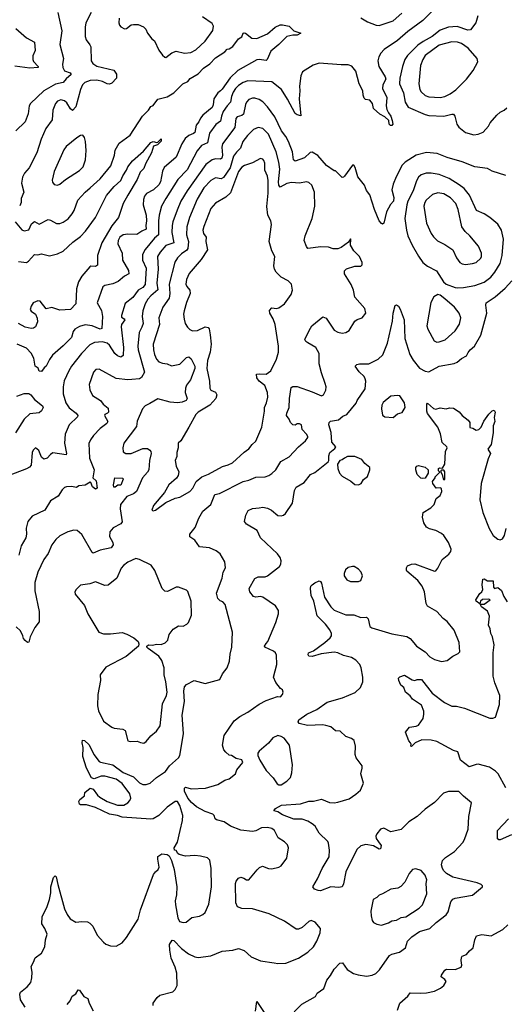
# Model space of a CAD drawing. Extents: x 1468344 to 1613994, y 525695 to 643861.
# Tile 411 of 427: x 1591607 to 1595819, y 624166 to 632711. Entities that reach past the tile are written whole.
import ezdxf

# ---------------------------------------------------------------- set-up
doc = ezdxf.new("R2010")
doc.units = 0

msp = doc.modelspace()

# ---------------------------------------------------------------- linework, layer by layer
at = {"layer": '0CON10XD'}
for points in [[(1595194, 632795), (1595102.5, 632705), (1594972.2, 632607.8), (1594885, 632531.2), (1594768.9, 632451.1), (1594739.7, 632420.3), (1594721.3, 632388.7), (1594714.4, 632355), (1594721.1, 632305), (1594776.2, 632216.2), (1594783.5, 632195), (1594757.9, 632145), (1594753.8, 632115), (1594791.2, 632035), (1594784.3, 631964.3), (1594791.3, 631931.3), (1594806.4, 631903.6), (1594825.4, 631875), (1594838.6, 631835), (1594842, 631805), (1594835.8, 631794.2), (1594822.9, 631792.9), (1594812, 631805), (1594810, 631835), (1594775, 631868.8), (1594731.2, 631891.2), (1594675, 631941.2), (1594666, 631985), (1594645, 632013.3), (1594605, 632020), (1594595, 632030), (1594585.8, 632055), (1594584.3, 632095), (1594551.8, 632155), (1594521.1, 632265), (1594487.4, 632307.4), (1594455, 632318.6), (1594395, 632318.1), (1594205, 632334.4), (1594152.4, 632317.6), (1594061.3, 632258.7), (1594044.4, 632225), (1594033.5, 632135), (1594036.7, 632095), (1594030.5, 632025), (1594045, 631877.5), (1594012.5, 631885), (1593995.9, 631895.9), (1593931.1, 632021.1), (1593876.7, 632105), (1593795, 632173.3), (1593585, 632180.9), (1593545, 632167.3), (1593505, 632139.6), (1593478.7, 632115), (1593458.3, 632081.7), (1593444.1, 632045), (1593435, 631994.3), (1593405, 631962.9), (1593372.9, 631915), (1593356.7, 631875), (1593349.4, 631830.6), (1593309.4, 631800.6), (1593252.3, 631725), (1593236.2, 631643.8), (1593185, 631620), (1593145, 631573.6), (1593060.4, 631409.6), (1592979.1, 631325), (1592875, 631158.5), (1592837.6, 631092.4), (1592815.4, 631015), (1592809.4, 630965), (1592809.6, 630845), (1592775.9, 630814.1), (1592694.1, 630715.9), (1592673, 630673), (1592672.5, 630625), (1592704.1, 630555), (1592696.1, 630413.9), (1592675, 630387.8), (1592635, 630362.7), (1592588.7, 630301.3), (1592522.1, 630247.9), (1592489.2, 630145), (1592490.9, 630130.9), (1592513.8, 630115), (1592518.6, 630105), (1592490.9, 630065), (1592485.9, 630045), (1592507.5, 629865), (1592502.9, 629797.1), (1592485, 629782.2), (1592455, 629793.8), (1592433.3, 629815), (1592385, 629887.5), (1592365, 629903.2), (1592325, 629914.6), (1592255, 629908.5), (1592215, 629890), (1592141.8, 629815), (1592055.9, 629704.1), (1592031.8, 629665), (1591993.8, 629576.2), (1591983.1, 629525), (1591984.4, 629465), (1592005.6, 629385), (1592035, 629341.4), (1592095.8, 629295), (1592110.8, 629275), (1592107.1, 629265), (1592036.7, 629195), (1592001.2, 629115), (1591994, 629036), (1592011.9, 628945), (1592008.8, 628935), (1591895, 628952.1), (1591872.9, 628937.1), (1591845, 628905.8), (1591815, 628895.8), (1591794.6, 628914.6), (1591772.1, 628972.1), (1591745, 628996.2), (1591725, 628976.2), (1591715.5, 628954.5), (1591706.5, 628845), (1591691.9, 628828.1), (1591665, 628813.5), (1591507.2, 628752.8)], [(1591937.1, 632775), (1591973.5, 632615), (1591955.7, 632495), (1591987.8, 632375), (1591979.2, 632325), (1591981.9, 632295), (1591995, 632267.5), (1592045, 632251.4), (1592053.1, 632235), (1592011, 632199), (1591985, 632166.7), (1591918.1, 632151.9), (1591815.3, 632094.7), (1591700, 631985), (1591689.4, 631965), (1591680.5, 631895), (1591655, 631826), (1591573.4, 631746.6)], [(1592228, 632775), (1592181.9, 632685), (1592173.3, 632645), (1592174.3, 632564.3), (1592182, 632535), (1592215, 632493.8), (1592222.9, 632475), (1592225.8, 632355), (1592242.4, 632332.4), (1592275, 632308.5), (1592422.1, 632272.1), (1592447, 632237), (1592445.6, 632205), (1592405, 632160), (1592385, 632151.8), (1592365, 632153.6), (1592325, 632175.4), (1592275, 632187.2), (1592217.3, 632182.7), (1592172.6, 632167.4), (1592153, 632147), (1592134.7, 632105.3), (1592094.3, 631955.7), (1592065, 631922), (1592047.4, 631937.4), (1592015, 631990.6), (1591995, 632007.8), (1591965, 632015.5), (1591934.4, 632005), (1591918.2, 631985), (1591893.5, 631925), (1591887.8, 631842.2), (1591832.7, 631767.3), (1591794.2, 631674.2), (1591754.4, 631555), (1591687.8, 631425), (1591649.4, 631380.6), (1591631.1, 631345), (1591623.2, 631293.2), (1591642.5, 631215), (1591618.3, 631158.3), (1591620, 631125), (1591606.7, 631095)], [(1592470, 632725), (1592466, 632685), (1592471.4, 632665), (1592485, 632648.8), (1592515, 632632), (1592532.5, 632635), (1592574.4, 632665.6), (1592595, 632670), (1592635, 632670), (1592679.8, 632649.8), (1592699.5, 632629.5), (1592716.2, 632595), (1592753.8, 632545), (1592777.3, 632527.3), (1592815, 632446.7), (1592845, 632403.3), (1592865, 632386.7), (1592875, 632383.3), (1592926.8, 632423.2), (1592965, 632437.1), (1593035, 632421.9), (1593092.4, 632427.6), (1593135, 632450), (1593215, 632524.2), (1593282.1, 632617.9), (1593287.1, 632655), (1593277.4, 632677.4), (1593193.3, 632735)], [(1594565, 632727.1), (1594625, 632693.8), (1594697.5, 632665), (1594725, 632660), (1594845, 632702.5), (1594922.4, 632767.6)], [(1595581.9, 632745), (1595564.3, 632685), (1595516.3, 632623.7), (1595495, 632620.5), (1595402, 632652), (1595325, 632647.3), (1595255, 632620.4), (1595185, 632565.4), (1595107, 632523), (1595059.4, 632490.6), (1594970.1, 632399.9), (1594946.9, 632365), (1594926.2, 632305), (1594904.6, 632205), (1594902.3, 632155), (1594936.5, 632075), (1594950.9, 631995), (1594975, 631953.1), (1595125, 631887.8), (1595155, 631880.6), (1595285.6, 631874.4), (1595355, 631892), (1595370, 631890), (1595380, 631875), (1595398, 631805), (1595417.3, 631777.3), (1595475, 631732), (1595545, 631712), (1595582.3, 631717.7), (1595626.7, 631735), (1595674.1, 631785.9), (1595688.8, 631815), (1595745, 631882.5), (1595775, 631910), (1595810, 631925), (1595833, 631947)], [(1591572, 632635), (1591665, 632552.5), (1591736.2, 632515), (1591740.8, 632445), (1591722.1, 632397.9), (1591719.5, 632365), (1591727.2, 632347.2), (1591765.6, 632305), (1591767.5, 632295), (1591695, 632291.2), (1591565, 632306.9)], [(1591567.7, 630957.7), (1591625, 630888.8), (1591645, 630879.2), (1591685, 630886.9), (1591709.4, 630940.6), (1591735, 630960), (1591775, 630936.9), (1591855, 630977.5), (1591875, 630972.5), (1591925, 630941.4), (1591955, 630942.9), (1591985, 630954.2), (1592026.7, 630983.3), (1592061.1, 631025), (1592078.9, 631055), (1592112.5, 631145), (1592175.7, 631215), (1592219.3, 631250.7), (1592305, 631330), (1592396.3, 631443.7), (1592430, 631535), (1592435, 631580), (1592470.7, 631639.3), (1592565, 631708.8), (1592671.2, 631875), (1592725, 631926), (1592743.6, 631956.4), (1592765, 631966.2), (1592805, 632021.4), (1592885, 632042.9), (1592945, 632076.7), (1593021.4, 632155), (1593065.5, 632174.5), (1593085, 632200), (1593155, 632240), (1593200.9, 632289.1), (1593255, 632329.2), (1593305, 632379.7), (1593387.4, 632432.6), (1593405.5, 632454.5), (1593425, 632459.1), (1593455, 632479.4), (1593505, 632544), (1593535, 632563.3), (1593546.4, 632593.6), (1593555, 632597.5), (1593565, 632593.3), (1593621.3, 632551.3), (1593663, 632547), (1593755, 632588.1), (1593823.2, 632646.8), (1593865, 632665.9), (1593885, 632667.3), (1593945, 632654.3), (1593985, 632614), (1594046.7, 632595), (1594015, 632575.7), (1593975, 632575.8), (1593923.9, 632566.1), (1593854, 632495), (1593785, 632438.8), (1593753.8, 632365), (1593745, 632358), (1593685, 632367.1), (1593665, 632363.5), (1593498.9, 632271.1), (1593432.1, 632207.9), (1593362.9, 632107.1), (1593347.3, 632092.7), (1593324.5, 632075.5), (1593291.9, 632025), (1593285, 631972.5), (1593275, 631950), (1593196.7, 631883.2), (1593174.3, 631855.7), (1593161.2, 631825), (1593137.9, 631795), (1593125, 631732.9), (1593115, 631723.1), (1593073, 631707), (1593040.9, 631679.1), (1593014.5, 631635), (1592962.7, 631517.3), (1592861.3, 631428.7), (1592844.7, 631395.3), (1592827.5, 631305), (1592813, 631277), (1592768.6, 631235), (1592707.1, 631202.9), (1592689.4, 631180.6), (1592679.8, 631150.2), (1592678.5, 631105), (1592704.7, 631014.7), (1592707.6, 630965), (1592700, 630925), (1592705, 630894.3), (1592665, 630876.5), (1592623.8, 630846.2), (1592545, 630848.5), (1592505, 630843.5), (1592474.5, 630825), (1592460.8, 630795), (1592457.9, 630765), (1592494.5, 630685), (1592497.8, 630625), (1592550.7, 630535), (1592553.8, 630506.2), (1592515.3, 630484.7), (1592462.1, 630437.9), (1592415, 630419.4), (1592345, 630405.7), (1592328.1, 630391.9), (1592278.8, 630255), (1592316.9, 630186.9), (1592324, 630135), (1592319.2, 630030.9), (1592305, 630026.7), (1592235, 630052.9), (1592175, 630062.9), (1592125, 630049.5), (1592085, 630025.6), (1592070.6, 630005), (1592056.1, 629953.9), (1591985, 629881.4), (1591891.2, 629798.8), (1591865, 629762.5), (1591836.2, 629705), (1591820.4, 629689.6), (1591795, 629657.5), (1591775, 629661.2), (1591765.6, 629685.6), (1591742.2, 629705), (1591728.4, 629775), (1591705, 629817.8), (1591665, 629859.1), (1591585, 629895.4)], [(1595255, 632035.4), (1595295, 632044.7), (1595341.9, 632068.1), (1595388.9, 632101.1), (1595483.8, 632196.2), (1595540.2, 632269.8), (1595580.6, 632345), (1595575.8, 632375), (1595496.9, 632465), (1595438.1, 632505), (1595405, 632516.9), (1595355, 632520), (1595245, 632489.4), (1595125, 632401.8), (1595102.3, 632365), (1595082.5, 632315), (1595067.9, 632155), (1595077.3, 632105), (1595087.8, 632085), (1595124.1, 632054.1), (1595155, 632041.2), (1595255, 632035.4)], [(1595825, 631358.8), (1595705, 631396.7), (1595665, 631420), (1595555, 631433.8), (1595445, 631478.6), (1595315, 631515.6), (1595228.9, 631548.9), (1595135, 631560), (1595045.9, 631534.1), (1594951.4, 631475), (1594925, 631447.5), (1594871.9, 631348.1), (1594845.4, 631284.6), (1594835.6, 631235), (1594850.8, 631169.2), (1594850, 631135), (1594822.9, 631107.1), (1594788.5, 631045), (1594766.2, 630945), (1594755, 630937.5), (1594745, 630943.3), (1594725.8, 630965.8), (1594684.5, 631064.5), (1594645, 631192.5), (1594615, 631227.5), (1594596.7, 631275), (1594538.8, 631348.8), (1594517.3, 631427.3), (1594505, 631450), (1594495, 631447.5), (1594425, 631353.3), (1594415, 631343.3), (1594405, 631342.5), (1594345, 631400), (1594335, 631400), (1594268.8, 631445), (1594192.1, 631532.1), (1594145, 631560.6), (1594125, 631559.2), (1594076.4, 631513.6), (1593995, 631482.9), (1593982.9, 631495), (1593973.8, 631565), (1593938.2, 631655), (1593915, 631698.6), (1593877.9, 631747.9), (1593818.8, 631868.8), (1593756.2, 631956.2), (1593715, 631998.9), (1593685, 632019.1), (1593645, 632030), (1593625, 632030.5), (1593595, 632017.8), (1593575, 631995.7), (1593565.8, 631974.2), (1593547.6, 631892.4), (1593535, 631880.9), (1593493.3, 631866.8), (1593480.9, 631855), (1593471.5, 631775), (1593367.3, 631635), (1593360.3, 631605), (1593366.8, 631535), (1593360.8, 631509.2), (1593348.9, 631501.1), (1593305, 631502.3), (1593275, 631494.6), (1593221.2, 631455), (1593058.4, 631225), (1593004.7, 631135.3), (1592973.1, 631056.9), (1592934.2, 630955.8), (1592928.4, 630925), (1592927.3, 630865), (1592942.9, 630775), (1592875, 630751.8), (1592825.5, 630695), (1592802.8, 630655), (1592807.8, 630545), (1592796.9, 630425), (1592804.1, 630365.9), (1592743.2, 630315), (1592717.6, 630285), (1592695.3, 630245), (1592675.9, 630185), (1592669.7, 630135), (1592676.7, 630075), (1592667.4, 630042.6), (1592642.2, 629995), (1592631.7, 629878.3), (1592635.3, 629845), (1592688.9, 629651.1), (1592663.8, 629606.2), (1592647.1, 629592.9), (1592580.9, 629589.1), (1592545, 629586.5), (1592445, 629596), (1592295, 629676.9), (1592266.7, 629675), (1592246.6, 629653.4), (1592210, 629545), (1592215, 629497.5), (1592238.8, 629448.8), (1592306.8, 629406.8), (1592332, 629375), (1592375, 629340), (1592376, 629305), (1592368.8, 629295), (1592345.8, 629284.2), (1592342.9, 629275), (1592370.5, 629225), (1592362.2, 629207.8), (1592305, 629162), (1592247.2, 629102.8), (1592221.4, 629065), (1592207.9, 629032.1), (1592211.1, 628905), (1592254.1, 628805), (1592241.3, 628735), (1592269.3, 628709.3), (1592280, 628645), (1592265, 628638.1), (1592238.1, 628658.1), (1592225, 628693.8), (1592217.3, 628697.3), (1592175, 628670.9), (1592120, 628665), (1592099.3, 628650.7), (1592055, 628660), (1592011.7, 628658.3), (1591995, 628651.2), (1591975, 628630), (1591941.2, 628575), (1591875, 628535.7), (1591825, 628454.2), (1591715, 628403.8), (1591676, 628355), (1591663.2, 628296.8), (1591666.6, 628246.6), (1591660.5, 628215), (1591620, 628145), (1591600.3, 628065)], [(1594105, 629908), (1594088.8, 629918.8), (1594080, 629935), (1594116.8, 630013.2), (1594142, 630055), (1594235, 630132), (1594265, 630122), (1594335.9, 630015.9), (1594365, 629998.8), (1594405, 629990), (1594434.5, 629995.5), (1594463.8, 630015), (1594515, 630093.8), (1594535, 630110), (1594577.3, 630122.7), (1594610, 630165), (1594601.2, 630205), (1594515, 630303.3), (1594501.9, 630365), (1594483.1, 630413.1), (1594424, 630505), (1594425, 630532.5), (1594441.7, 630548.3), (1594515, 630573.3), (1594567, 630573), (1594577.5, 630585), (1594576.7, 630605), (1594555, 630656.2), (1594505.9, 630705.9), (1594477.5, 630755), (1594480, 630805), (1594475, 630810), (1594459.3, 630780.7), (1594396.4, 630733.6), (1594366.1, 630723.9), (1594326.1, 630723.9), (1594285, 630735.8), (1594218.8, 630738.8), (1594105.9, 630725.9), (1594093.2, 630743.2), (1594074.3, 630794.3), (1594081.9, 630835), (1594143.3, 630986.7), (1594166.6, 631093.4), (1594163.8, 631213.8), (1594140, 631275), (1594115, 631297.5), (1594095, 631302.9), (1594035, 631293.5), (1593965, 631298.7), (1593925, 631290.3), (1593865, 631257.1), (1593855, 631273.8), (1593851.1, 631305), (1593863.3, 631415), (1593855.9, 631475), (1593831.1, 631565), (1593766.3, 631716.3), (1593715, 631765.5), (1593675, 631775.5), (1593635, 631758.9), (1593581.8, 631705), (1593542.7, 631655), (1593523.1, 631595), (1593487.2, 631562.8), (1593461.8, 631528.2), (1593433, 631425), (1593375, 631342.5), (1593355, 631328.8), (1593305, 631337.3), (1593265, 631315.4), (1593205, 631252.2), (1593145, 631152.9), (1593080.7, 630995), (1593057.5, 630912.5), (1593052.5, 630845), (1593070.9, 630785), (1593064.7, 630725), (1593057.8, 630712.2), (1593009.6, 630680.4), (1592974.7, 630645.3), (1592952.2, 630607.8), (1592902.9, 630415), (1592908.7, 630335), (1592903.6, 630295), (1592848.5, 630215), (1592812.7, 630125), (1592818.2, 630065), (1592764.7, 629895), (1592766.3, 629846.3), (1592775.6, 629805), (1592794.3, 629765), (1592815, 629741.4), (1592845, 629729.4), (1592885, 629724.4), (1592925, 629706), (1592995, 629720.6), (1593055, 629780.8), (1593075, 629786), (1593095, 629766.7), (1593124.6, 629705), (1593127.2, 629685), (1593087.1, 629585), (1593055, 629539.2), (1593045, 629513.3), (1593042.7, 629475), (1593060.5, 629425), (1593050.8, 629405), (1593015, 629391.1), (1592975, 629387.3), (1592912.4, 629392.4), (1592805, 629419.4), (1592735, 629380.8), (1592695, 629359.2), (1592672, 629335), (1592625, 629227.5), (1592619.1, 629180.9), (1592510, 629035), (1592500, 628995), (1592505, 628960), (1592527, 628947), (1592575, 628946.7), (1592675, 628990.6), (1592715, 628988.6), (1592735.5, 628975.5), (1592744.4, 628964.4), (1592746.7, 628946.7), (1592733.5, 628886.5), (1592727.5, 628805), (1592716.7, 628783.3), (1592672.3, 628735), (1592619.6, 628615), (1592594.7, 628595.3), (1592535, 628574.4), (1592482.5, 628505), (1592477.9, 628465), (1592496.4, 628353.6), (1592484.5, 628335.5), (1592417.6, 628302.4), (1592390, 628265), (1592385.6, 628225), (1592413.6, 628173.6), (1592417.6, 628152.4), (1592401.5, 628128.5), (1592303.8, 628106.2), (1592245, 628081.2), (1592235, 628086.2), (1592145, 628243.8), (1592105, 628278), (1592075, 628282), (1592025, 628267.1), (1591955, 628231.4), (1591919.3, 628200.7), (1591884.4, 628155), (1591855, 628077.5), (1591815, 628026.2), (1591763.3, 627915), (1591737.3, 627827.3), (1591738.5, 627755), (1591775.5, 627575), (1591776.7, 627485), (1591739.4, 627435), (1591696.7, 627355), (1591685, 627310), (1591675, 627306.2), (1591655, 627322.5), (1591640.6, 627340.6), (1591632.8, 627365), (1591615, 627406.9), (1591575, 627442)], [(1591595, 630611.4), (1591665, 630602.9), (1591684, 630615), (1591735, 630674), (1591765, 630670.8), (1591795, 630679.4), (1591865, 630662.2), (1591935, 630678), (1591985, 630702.3), (1592068.7, 630781.3), (1592135, 630828.2), (1592176.2, 630875), (1592264.8, 630995.2), (1592359.6, 631185), (1592425, 631262.2), (1592485, 631314.4), (1592500.2, 631355), (1592533.5, 631405), (1592544.8, 631435.2), (1592585.4, 631485), (1592680.9, 631569.1), (1592742.9, 631645), (1592765, 631655.5), (1592795, 631646.2), (1592805, 631648.8), (1592835, 631676), (1592835, 631657.5), (1592802.5, 631625), (1592766.7, 631613.3), (1592750, 631555), (1592698.8, 631461.2), (1592685, 631420), (1592652.9, 631387.1), (1592624.5, 631325), (1592545, 631188.9), (1592505.5, 631115), (1592464.5, 630995.5), (1592407.3, 630922.7), (1592320.3, 630775), (1592281.5, 630665), (1592280.6, 630579.4), (1592265, 630570.5), (1592225, 630570.8), (1592215, 630565.5), (1592146.7, 630485), (1592117.1, 630435), (1592100.8, 630375), (1592094.1, 630245.9), (1592047.5, 630195), (1591955, 630189.1), (1591885, 630213.1), (1591835, 630202), (1591785, 630268.9), (1591765, 630270.6), (1591725, 630254), (1591705.7, 630225), (1591698.6, 630195), (1591705, 630182.9), (1591742.9, 630155), (1591759.2, 630120.8), (1591760.3, 630089.7), (1591743.3, 630045), (1591727.3, 630032.7), (1591705, 630031.4), (1591655, 630042.5), (1591595, 630074.4)], [(1591935, 631276), (1591955, 631284.4), (1592004.6, 631325.4), (1592125, 631403.1), (1592156.4, 631435), (1592176.2, 631495), (1592182.7, 631575), (1592178.1, 631655), (1592168.7, 631688.7), (1592155, 631708), (1592135, 631707.5), (1592103.4, 631686.6), (1592010.6, 631609.4), (1591988.3, 631581.7), (1591905, 631393.8), (1591887.7, 631317.7), (1591890.9, 631300.9), (1591905, 631282), (1591935, 631276)], [(1592765, 628450), (1592785, 628453.8), (1592875, 628521.2), (1592955, 628557.5), (1592995, 628566), (1593082.5, 628615), (1593108.6, 628645), (1593137.6, 628702.4), (1593187.5, 628742.5), (1593245, 628767.5), (1593365, 628834.4), (1593415, 628846.7), (1593454, 628865), (1593555, 628958), (1593594.5, 628985.5), (1593623.8, 629025), (1593655, 629053.8), (1593705.7, 629174.3), (1593730.6, 629315), (1593729.4, 629345), (1593748.9, 629385), (1593760, 629435), (1593756.2, 629475), (1593733.1, 629535), (1593682.9, 629575), (1593663.1, 629603.1), (1593661.2, 629635), (1593685, 629638.1), (1593745, 629635.6), (1593784.2, 629665), (1593834.4, 629765), (1593850.9, 629825), (1593852, 629878), (1593822.5, 630065), (1593805.3, 630115.3), (1593776.7, 630165), (1593772.9, 630187.1), (1593795, 630210), (1593835, 630205.8), (1593855, 630211.4), (1593903.7, 630246.3), (1593962.5, 630325), (1593974.2, 630365), (1593965, 630416.7), (1593935, 630443.8), (1593875, 630478), (1593830.3, 630520.3), (1593816, 630545), (1593812, 630575), (1593818.6, 630655), (1593792.5, 630705), (1593769.4, 630785), (1593790, 630935), (1593784, 630965), (1593758.5, 631015), (1593750.4, 631090.4), (1593760.9, 631205), (1593762.8, 631315), (1593755, 631352), (1593731.8, 631405), (1593731.8, 631465), (1593725, 631489.2), (1593715, 631501.9), (1593695, 631507.8), (1593625, 631468.9), (1593558, 631445), (1593535, 631430.9), (1593504.5, 631394.5), (1593435, 631208.6), (1593395, 631169.5), (1593305, 631118.6), (1593265, 631074), (1593202.7, 630915), (1593196.5, 630885), (1593201.9, 630855), (1593222.9, 630825), (1593220, 630785), (1593234.6, 630715), (1593180.5, 630629.5), (1593077.5, 630507.5), (1593054.5, 630455), (1593049.1, 630415), (1593056.6, 630396.6), (1593083.1, 630365), (1593086.5, 630335), (1593054.1, 630255.9), (1593033.6, 630185), (1593028.5, 630155), (1593032.4, 630112.4), (1593043.4, 630073.4), (1593062.1, 630042.1), (1593082.1, 630022.1), (1593105, 630010), (1593150, 630015), (1593215, 630044.4), (1593240.6, 630040.6), (1593249.6, 630029.6), (1593260.4, 629975), (1593266.3, 629893.7), (1593258.2, 629825), (1593235, 629752.5), (1593230, 629685), (1593252.2, 629575), (1593255, 629512.5), (1593265.9, 629495.9), (1593305, 629478.8), (1593315.7, 629455), (1593308.1, 629425), (1593256.9, 629365), (1593155, 629305.5), (1593134.2, 629285.8), (1593072.5, 629175), (1593005, 629056.2), (1592980, 629035), (1592980.5, 628995), (1592969.5, 628955), (1592968.9, 628921.1), (1592954.2, 628885), (1592963.8, 628835), (1592988.3, 628788.3), (1592980, 628755), (1592967.7, 628732.3), (1592901.2, 628675), (1592862.3, 628607.7), (1592766, 628495), (1592753.3, 628455), (1592765, 628450)], [(1595405, 630384.5), (1595455, 630386.9), (1595555, 630404), (1595635, 630433.3), (1595692.5, 630477.5), (1595728.9, 630521.1), (1595774.1, 630595), (1595792.9, 630665), (1595804.5, 630805), (1595786.9, 630885), (1595755.4, 630935.4), (1595685.3, 630995.3), (1595635.3, 631025.3), (1595568.1, 631055), (1595509.4, 631189.4), (1595462.5, 631245), (1595419.4, 631279.4), (1595331.5, 631331.5), (1595245, 631368.8), (1595175, 631379.6), (1595131.9, 631378.1), (1595090, 631365), (1595066, 631344), (1595047.8, 631312.2), (1595020.4, 631225), (1594972.5, 631135), (1594965.4, 631105), (1594948.8, 630985), (1594961.5, 630885), (1594974.5, 630835), (1595010.9, 630755), (1595065, 630658.8), (1595105, 630602.5), (1595143, 630573), (1595220.9, 630530.9), (1595284.2, 630435), (1595305, 630415.7), (1595385, 630385.5), (1595405, 630384.5)], [(1595475, 630587.1), (1595535, 630594.2), (1595567.1, 630602.9), (1595607.7, 630642.3), (1595613.3, 630655), (1595611.2, 630685), (1595586.7, 630745), (1595511.2, 630835), (1595472.2, 630872.2), (1595443.1, 630913.1), (1595410.8, 631065), (1595390.4, 631115), (1595345, 631163.9), (1595285, 631198.8), (1595235, 631207.3), (1595186.7, 631193.3), (1595132.7, 631145), (1595120.4, 631125), (1595112, 631092), (1595135.5, 630945), (1595175, 630855.8), (1595195.3, 630825.3), (1595232, 630792), (1595295, 630760.5), (1595364.6, 630714.6), (1595395.6, 630645), (1595425, 630604.2), (1595445, 630592.9), (1595475, 630587.1)], [(1592763.8, 624155), (1592763.8, 624175), (1592798.8, 624225), (1592822, 624245), (1592935.4, 624274.6), (1592955, 624293.8), (1592971.8, 624328.2), (1592969.7, 624435), (1592955, 624489.2), (1592919.4, 624565), (1592910, 624635), (1592906.2, 624685), (1592928.3, 624721.7), (1592945, 624719.2), (1593011.3, 624651.3), (1593070, 624605), (1593125, 624576.9), (1593155, 624572.5), (1593265, 624586.2), (1593361.7, 624628.3), (1593455, 624636.2), (1593505, 624648.8), (1593552.7, 624632.7), (1593615, 624578.8), (1593695, 624542.5), (1593815, 624526.2), (1593845, 624518.8), (1593915, 624524), (1594025, 624565.8), (1594105, 624617.1), (1594154.5, 624665.5), (1594184.2, 624715), (1594214, 624785), (1594216, 624825), (1594169.1, 624879.1), (1594135, 624892.5), (1594113.8, 624885), (1594058.3, 624831.7), (1594025, 624818), (1594005, 624817.5), (1593905, 624888.1), (1593770.8, 624950.8), (1593625, 624994.6), (1593535, 624996.9), (1593495, 625011.2), (1593483, 625047), (1593480, 625215), (1593484.4, 625235.6), (1593505, 625261.2), (1593525, 625268), (1593551.4, 625261.4), (1593575, 625246.2), (1593595, 625246.7), (1593665.7, 625334.3), (1593685.9, 625354.1), (1593713.6, 625363.6), (1593764.4, 625344.4), (1593795, 625340.5), (1593854.5, 625355.5), (1593873.4, 625366.6), (1593924, 625435), (1593938.8, 625525), (1593928.8, 625548.8), (1593904, 625575), (1593850.2, 625610.2), (1593816.9, 625675), (1593795, 625691.1), (1593755, 625700), (1593705, 625697.9), (1593655, 625671.5), (1593625, 625664.5), (1593525, 625677.1), (1593435, 625713.1), (1593380.2, 625750.2), (1593315, 625765.8), (1593302.5, 625775), (1593293.4, 625803.4), (1593281.2, 625815), (1593215, 625840), (1593141.1, 625881.1), (1593097.1, 625917.1), (1593064.8, 625954.8), (1593037.5, 626015), (1593037.5, 626042.5), (1593045, 626049.2), (1593095, 626037.1), (1593217.7, 626042.3), (1593325, 626072.5), (1593385, 626112.5), (1593425, 626122.5), (1593480, 626165), (1593489.3, 626200.7), (1593542.5, 626265), (1593535, 626287.5), (1593485, 626300), (1593445, 626323.8), (1593425, 626328.8), (1593395, 626353.3), (1593378.8, 626375), (1593366.7, 626415), (1593381.1, 626498.9), (1593466.7, 626625), (1593515, 626663.8), (1593585, 626701.2), (1593685, 626771.2), (1593745, 626803.3), (1593843.6, 626836.4), (1593870, 626835), (1593887.5, 626855), (1593892.5, 626875), (1593887.5, 626895), (1593868, 626908), (1593827.5, 626957.5), (1593807.5, 627005), (1593837.8, 627115), (1593834.2, 627195), (1593825.6, 627215.6), (1593809.7, 627229.7), (1593734, 627265), (1593730, 627275), (1593745, 627298), (1593759.4, 627315), (1593829.7, 627480.3), (1593850.8, 627555), (1593850.8, 627585), (1593826.2, 627625), (1593715, 627700), (1593695, 627705.5), (1593655, 627700), (1593635, 627703.8), (1593604.4, 627745), (1593596, 627775), (1593645, 627860), (1593674.4, 627875.6), (1593735, 627876), (1593755, 627884), (1593859.2, 627965), (1593871.9, 627985), (1593875.4, 628015), (1593865.5, 628045), (1593844.4, 628075), (1593696.7, 628215), (1593668, 628278), (1593575, 628333.1), (1593555.8, 628355), (1593568.3, 628411.7), (1593588.6, 628451.4), (1593625, 628469.5), (1593683.9, 628476.1), (1593715, 628479.4), (1593755, 628472.5), (1593790, 628455), (1593845, 628408.6), (1593875, 628404.3), (1593895, 628410), (1593913.4, 628426.6), (1593972.5, 628515), (1593990.8, 628625), (1594005, 628653.8), (1594075, 628693.8), (1594130, 628765), (1594167.3, 628782.7), (1594282.5, 628875), (1594287.5, 628885), (1594287, 628927), (1594296.2, 628955), (1594341.2, 628988.8), (1594348, 629005), (1594315.6, 629045), (1594309.4, 629129.4), (1594289.2, 629195), (1594290, 629215), (1594303, 629227), (1594371.7, 629238.3), (1594410.2, 629269.8), (1594443.9, 629286.1), (1594525, 629383.3), (1594535, 629406.7), (1594603.9, 629506.1), (1594608.8, 629575), (1594603.8, 629595), (1594593.8, 629615), (1594550, 629655), (1594517.5, 629705), (1594532.3, 629717.7), (1594553.3, 629723.3), (1594635, 629724), (1594715, 629766), (1594757.8, 629802.2), (1594797.1, 629905), (1594840, 630095), (1594846.7, 630165), (1594865, 630230), (1594875, 630237.5), (1594891.2, 630225), (1594908.3, 630198.3), (1594941.9, 630105), (1594946.9, 629945), (1594990.4, 629805), (1595018.5, 629755), (1595075, 629688.2), (1595125, 629661.5), (1595155.9, 629655.9), (1595245, 629705.5), (1595375, 629727.5), (1595401.3, 629738.7), (1595439.3, 629770.7), (1595482.5, 629795), (1595497.5, 629822.5), (1595513.1, 629846.9), (1595553, 629877), (1595605.5, 629974.5), (1595658.8, 630165), (1595650.6, 630235), (1595654, 630255), (1595732, 630305), (1595818.7, 630381.3), (1595876, 630445)], [(1595225, 629912), (1595245, 629914.2), (1595296, 629934), (1595385, 630011.4), (1595421.5, 630068.5), (1595432.7, 630122.7), (1595419.2, 630165), (1595377.6, 630217.6), (1595295, 630289.5), (1595255, 630320), (1595235, 630327.5), (1595198.6, 630305), (1595172.6, 630257.4), (1595139.1, 630055), (1595146.6, 630026.6), (1595203.3, 629925), (1595225, 629912)], [(1591655, 624141.2), (1591614.1, 624204.1), (1591607.1, 624255), (1591615, 624270), (1591672.2, 624317.8), (1591702.9, 624355), (1591713.3, 624395), (1591714.3, 624445), (1591705.8, 624495), (1591727.6, 624532.4), (1591739.7, 624570.3), (1591795, 624608.8), (1591824.2, 624665), (1591832, 624725), (1591846.2, 624775), (1591826.2, 624825), (1591798.8, 624865), (1591800.8, 624925), (1591846, 625015), (1591865.7, 625074.3), (1591875.7, 625134.3), (1591876, 625185), (1591901.2, 625265), (1591915, 625280), (1591923, 625273), (1591936.2, 625205), (1591994.4, 624995), (1592018.6, 624945), (1592045, 624908), (1592095, 624878.9), (1592145.4, 624885.4), (1592195, 624880.8), (1592215, 624870.8), (1592241.4, 624845), (1592280, 624765), (1592335, 624704), (1592355, 624688.8), (1592395, 624673.3), (1592445, 624670), (1592495, 624700), (1592533.8, 624745), (1592634, 624905), (1592655.8, 624985), (1592768.3, 625291.7), (1592784.1, 625315.9), (1592806.7, 625335), (1592816.7, 625355), (1592803.6, 625426.4), (1592805, 625450), (1592838.3, 625471.7), (1592887, 625467), (1592903, 625453), (1592923.9, 625413.9), (1592945.5, 625335.5), (1592968.5, 625185), (1592966.2, 625115), (1592955.4, 625065), (1592958.6, 625028.6), (1592979.2, 624915), (1592994.4, 624885), (1593025, 624875.5), (1593050.5, 624879.5), (1593100.9, 624919.1), (1593165, 624931.4), (1593194.4, 624945.6), (1593215, 624963.8), (1593247.1, 625035), (1593271.5, 625185), (1593268.5, 625345), (1593255.6, 625415.6), (1593235, 625436.2), (1593175, 625450.8), (1593125, 625456.2), (1593045, 625452), (1592990, 625465), (1592977.5, 625475), (1592965, 625500), (1592950, 625505), (1592947.5, 625525), (1592976.4, 625573.6), (1592998, 625675), (1593019.3, 625760.7), (1593022.6, 625805), (1592995, 625892.5), (1592974.2, 625925.8), (1592955, 625926.9), (1592885, 625875.6), (1592815, 625803.8), (1592765, 625776.2), (1592745, 625772), (1592495, 625789.6), (1592455, 625803.3), (1592384.7, 625814.7), (1592265, 625874.2), (1592186.4, 625896.4), (1592135, 625896.7), (1592125, 625903.3), (1592121.2, 625925), (1592127.7, 625942.3), (1592167.5, 625975), (1592172.5, 626005), (1592218.3, 626041.7), (1592245, 626032.5), (1592280.9, 625980.9), (1592301.2, 625965), (1592365, 625926.4), (1592455, 625892.9), (1592510, 625895), (1592545.6, 625915), (1592563.3, 625935), (1592571.5, 625955), (1592561.6, 625991.6), (1592495, 626083.3), (1592445, 626119.2), (1592345, 626147.3), (1592312.5, 626145), (1592253, 626123), (1592230.7, 626130.7), (1592185.6, 626215), (1592155, 626317.5), (1592158.8, 626395), (1592150, 626435), (1592151.7, 626458.3), (1592170, 626455), (1592208.3, 626418.3), (1592250, 626335), (1592295, 626274.2), (1592306.9, 626266.9), (1592415, 626243.3), (1592505, 626177.3), (1592595, 626138.9), (1592645, 626089.2), (1592675, 626072.9), (1592705, 626074.2), (1592738, 626085), (1592794.7, 626135.3), (1592870.8, 626185), (1592905, 626234.2), (1592985, 626303.8), (1592995.6, 626325), (1593005.5, 626374.5), (1593028.5, 626515), (1593016.5, 626675), (1593037.1, 626795), (1593030.5, 626885), (1593035, 626920), (1593055, 626941.2), (1593120, 626975), (1593215, 626950.8), (1593343.8, 626986.2), (1593366.2, 627035), (1593406.2, 627085), (1593427.3, 627142.7), (1593432.5, 627205), (1593445.8, 627265), (1593452.5, 627395), (1593388.9, 627635), (1593367.6, 627657.6), (1593345, 627667.1), (1593325, 627688), (1593313.5, 627735), (1593362.9, 627865), (1593372.8, 627917.2), (1593390.6, 627955), (1593385, 628006.7), (1593344.3, 628074.3), (1593312.1, 628102.1), (1593253.9, 628126.1), (1593165, 628136.2), (1593126, 628195), (1593082.7, 628222.7), (1593082, 628245), (1593128.6, 628305), (1593160.8, 628385), (1593195.5, 628444.5), (1593265.8, 628505), (1593300.2, 628589.8), (1593339.8, 628600.2), (1593545.4, 628704.6), (1593595, 628715.6), (1593655, 628740), (1593735, 628744.3), (1593766.7, 628756.7), (1593795, 628772.5), (1593829.2, 628805), (1593873.1, 628876.9), (1593945, 628918.1), (1594025.8, 629005), (1594087.1, 629055), (1594106.2, 629085), (1594106.7, 629095), (1594094.1, 629114.1), (1594056.7, 629155), (1594052.5, 629195), (1594035, 629203.3), (1594015, 629203.3), (1593995, 629192.5), (1593975, 629194), (1593955.8, 629215), (1593944.4, 629245), (1593922.1, 629275), (1593923.1, 629295), (1593944.6, 629345), (1593947, 629423), (1593961.9, 629518.1), (1593975, 629528), (1594015, 629527.5), (1594145, 629482), (1594225, 629446.2), (1594241.2, 629455), (1594262.5, 629495), (1594264.2, 629525), (1594257.1, 629555), (1594225.7, 629645), (1594205.6, 629725.6), (1594204.3, 629815), (1594175, 629867.5), (1594105, 629908)], [(1591581.8, 629445), (1591645, 629466.1), (1591686.8, 629466.8), (1591704.2, 629455), (1591734.5, 629415), (1591805, 629360.3), (1591811.4, 629345), (1591795, 629315.5), (1591775, 629298.2), (1591695, 629290.4), (1591644.8, 629245.2), (1591571.2, 629125)], [(1594262.5, 626585), (1594235, 626591.4), (1594102.5, 626585), (1594031.7, 626601.7), (1594023, 626617), (1594027.5, 626635), (1594098, 626685), (1594185, 626725.6), (1594275, 626787.8), (1594407.5, 626825), (1594517.3, 626872.7), (1594563.3, 626915), (1594583.8, 626965), (1594584.3, 627005), (1594569.6, 627085), (1594557.1, 627115), (1594523.7, 627153.7), (1594485, 627176.9), (1594415, 627192.5), (1594365, 627216.5), (1594335, 627221.2), (1594221.1, 627208.9), (1594143.6, 627183.6), (1594116.1, 627186.1), (1594109.3, 627199.3), (1594112.5, 627215), (1594155, 627232.9), (1594254.2, 627305.8), (1594300.5, 627345), (1594312.2, 627365), (1594311.5, 627385), (1594297.1, 627415), (1594258.9, 627465), (1594188.5, 627538.5), (1594159.2, 627665), (1594135.8, 627715), (1594128.8, 627775), (1594133.3, 627795), (1594144.1, 627805.9), (1594166.4, 627823.6), (1594205, 627841.2), (1594215, 627836.7), (1594225, 627820), (1594250.8, 627700.7), (1594305.2, 627615.2), (1594335, 627587.1), (1594435, 627546.5), (1594505, 627546.7), (1594565, 627524), (1594615.6, 627525.6), (1594630, 627510), (1594645, 627446.2), (1594662.5, 627432.5), (1594835, 627381.5), (1594965, 627358.1), (1594995, 627340), (1595024.4, 627304.4), (1595048.8, 627275), (1595125, 627224.2), (1595165, 627182), (1595205, 627157.5), (1595265, 627140), (1595315, 627150), (1595365, 627186), (1595410.7, 627209.3), (1595423.9, 627226.1), (1595418.1, 627305), (1595374.4, 627414.4), (1595315, 627488.8), (1595280, 627515), (1595223.9, 627573.9), (1595145, 627622.5), (1595132, 627645), (1595117.5, 627745), (1595098.9, 627795), (1595060.6, 627845), (1594966, 627925), (1594961.4, 627935), (1594961.2, 627955), (1594970, 627970), (1595005, 627986.7), (1595035, 627990), (1595205, 627925.8), (1595215, 627929.2), (1595235, 627952.5), (1595272.2, 628025), (1595328.8, 628071.2), (1595346.7, 628095), (1595348.2, 628115), (1595326.5, 628175), (1595285.6, 628235), (1595265, 628252.9), (1595215, 628279.2), (1595162.7, 628292.7), (1595135, 628306.7), (1595111.2, 628345), (1595100, 628395), (1595107.5, 628435), (1595174.1, 628475.9), (1595202.5, 628505), (1595220, 628555), (1595255, 628581.2), (1595267.8, 628615), (1595265, 628642.5), (1595255, 628647.5), (1595220, 628645), (1595190, 628685), (1595187, 628703), (1595210, 628735), (1595210, 628745), (1595250, 628785), (1595240, 628795), (1595240, 628815), (1595248.3, 628821.7), (1595275, 628820), (1595295, 628852.5), (1595301.4, 628965), (1595313.8, 628995), (1595311.2, 629005), (1595271.8, 629041.8), (1595256.5, 629116.5), (1595233.5, 629173.5), (1595145, 629292), (1595137.5, 629315), (1595137, 629373), (1595145, 629382.5), (1595195, 629336.2), (1595215, 629331.2), (1595255, 629341.2), (1595305, 629333.8), (1595335, 629343.3), (1595368.3, 629338.3), (1595418.8, 629308.8), (1595446.1, 629276.1), (1595497.5, 629235), (1595510, 629215), (1595510.7, 629170.7), (1595537, 629167), (1595565, 629150), (1595590, 629155), (1595610, 629175), (1595632.7, 629227.3), (1595675, 629286.7), (1595705, 629317.5), (1595721.7, 629321.7), (1595732.5, 629305), (1595722, 629258), (1595727.5, 629225), (1595712.5, 629185), (1595714.2, 629125), (1595696, 629025), (1595666.2, 628985), (1595690.8, 628945), (1595671.1, 628898.9), (1595608.8, 628685), (1595598.8, 628545), (1595623.5, 628435), (1595679.5, 628295), (1595715, 628235.7), (1595755, 628202), (1595775, 628196.2), (1595795, 628206.7), (1595812.5, 628235), (1595825.8, 628295)], [(1594845, 629257.5), (1594885, 629290), (1594925, 629303.3), (1594950, 629345), (1594946, 629385), (1594905, 629446.2), (1594885, 629450), (1594825, 629443.3), (1594760.7, 629389.3), (1594748.8, 629365), (1594744, 629335), (1594755, 629277.5), (1594773.6, 629263.6), (1594845, 629257.5)], [(1594545, 628674), (1594567.5, 628685), (1594588.3, 628721.7), (1594622.3, 628747.7), (1594643.3, 628805), (1594643.3, 628825), (1594600.3, 628860.3), (1594573.4, 628893.4), (1594515, 628921.5), (1594450.3, 628919.7), (1594423, 628907), (1594405, 628890), (1594383.9, 628886.1), (1594363.8, 628855), (1594365.8, 628815), (1594380.8, 628775), (1594405, 628750.8), (1594480, 628705), (1594515, 628676.2), (1594545, 628674)], [(1595105, 628728.6), (1595085, 628733.5), (1595053.3, 628765), (1595042.5, 628805), (1595043.3, 628825), (1595052.5, 628835), (1595065, 628841.2), (1595125, 628828.8), (1595150, 628805), (1595150, 628775), (1595125, 628733.3), (1595105, 628728.6)], [(1595285, 628716.7), (1595295, 628722.5), (1595295, 628787.5), (1595285, 628802.5), (1595268.3, 628801.7), (1595260, 628795), (1595260, 628785), (1595271.2, 628765), (1595280, 628725), (1595285, 628716.7)], [(1592423, 628653), (1592421.2, 628675), (1592433.3, 628735), (1592501.2, 628731.2), (1592505, 628722.5), (1592485, 628671.2), (1592458.3, 628671.7), (1592435, 628653.3), (1592423, 628653)], [(1592685, 626433.3), (1592705, 626446.7), (1592743.4, 626496.6), (1592793.2, 626536.8), (1592825, 626583.3), (1592844.6, 626775), (1592880, 626845), (1592885.5, 626875), (1592874.6, 626965), (1592860, 627025), (1592859.6, 627085), (1592840.5, 627150.5), (1592815, 627187.1), (1592720, 627255), (1592710, 627265), (1592710, 627275), (1592723.6, 627286.4), (1592755, 627282.5), (1592795, 627291.2), (1592835, 627288), (1592867.3, 627302.7), (1592891.2, 627325), (1592903.3, 627375), (1592938.3, 627421.7), (1592985, 627450), (1593025, 627447.5), (1593056.1, 627463.9), (1593070.7, 627479.3), (1593096.1, 627543.9), (1593093.8, 627665), (1593065, 627747.5), (1593055, 627760), (1592985, 627786.7), (1592965, 627786.7), (1592887.5, 627747.5), (1592865, 627751.2), (1592842, 627775), (1592779.4, 627929.4), (1592747.7, 627977.7), (1592645, 628027.5), (1592615, 628034), (1592545, 628003.1), (1592505.8, 627975), (1592487.8, 627952.2), (1592450.8, 627865), (1592375, 627804.2), (1592345, 627802), (1592265, 627832), (1592215, 627816.2), (1592135, 627802.5), (1592096.7, 627765), (1592086.2, 627745), (1592086.7, 627725), (1592168.3, 627628.3), (1592198.8, 627555), (1592294.3, 627394.3), (1592335, 627380), (1592395, 627380.6), (1592495, 627392.5), (1592535, 627379.2), (1592596.2, 627345), (1592633.3, 627315), (1592640, 627295), (1592637.5, 627275), (1592530, 627185), (1592355, 627092.5), (1592304.4, 627025), (1592307.3, 626975), (1592284.5, 626855), (1592280.8, 626755), (1592291.6, 626711.6), (1592335, 626622.5), (1592405, 626570.6), (1592425, 626562.9), (1592500, 626555), (1592521.7, 626541.7), (1592545, 626452.5), (1592565, 626446.7), (1592625, 626450), (1592655, 626437.5), (1592685, 626433.3)], [(1594545, 627836.2), (1594565, 627843.3), (1594580, 627885), (1594568.8, 627915), (1594545, 627942), (1594507.5, 627965), (1594495, 627966), (1594455, 627957.1), (1594432.4, 627937.6), (1594420, 627905), (1594420, 627885), (1594445, 627850), (1594475, 627836.7), (1594545, 627836.2)], [(1595822.2, 626045), (1595758.5, 626165), (1595735, 626190.5), (1595682, 626225), (1595585, 626248.9), (1595565, 626247.5), (1595505, 626226.7), (1595430, 626285), (1595405.8, 626355.8), (1595368.3, 626368.3), (1595225, 626445.6), (1595175, 626459.2), (1595095, 626461.4), (1595035.8, 626434.2), (1595005, 626403.3), (1595000, 626405), (1595002.5, 626425), (1594997.5, 626435), (1594983, 626453), (1594953, 626527), (1594988.8, 626571.2), (1595045, 626578.9), (1595065, 626587.5), (1595105.6, 626645), (1595113.2, 626683.2), (1595111.3, 626711.3), (1595090.8, 626760.8), (1595015, 626814.2), (1594992.5, 626842.5), (1594953.3, 626875), (1594940, 626915), (1594914.2, 626934.2), (1594896.7, 626975), (1594893.3, 626995), (1594905, 627007.5), (1594945, 627022.5), (1595010.7, 626980.7), (1595035, 626977.5), (1595053.9, 626986.1), (1595092.5, 626985), (1595184.2, 626865), (1595292, 626785), (1595355, 626754.3), (1595395, 626754), (1595465, 626735.8), (1595685, 626649.2), (1595710.7, 626649.3), (1595733, 626657), (1595768.8, 626768.8), (1595771.9, 626845), (1595727.5, 626955), (1595714.5, 627015), (1595713.1, 627215), (1595723.1, 627285), (1595707.1, 627355), (1595692.9, 627385), (1595688, 627425), (1595674, 627455), (1595683.3, 627535), (1595665, 627577.5), (1595613.8, 627615), (1595601.7, 627638.3), (1595635, 627639.5), (1595686.7, 627676.7), (1595675, 627683.3), (1595621.1, 627678.9), (1595603.3, 627665), (1595598.3, 627641.7), (1595567.5, 627665), (1595563.3, 627675), (1595599.5, 627730.5), (1595616.7, 627745), (1595623.3, 627765), (1595617.5, 627805), (1595623.3, 627855), (1595635, 627858.8), (1595665, 627840), (1595715, 627840), (1595716.2, 627786.2), (1595724, 627774), (1595755, 627783.3), (1595785.8, 627755.8), (1595806, 627705), (1595835, 627660)], [(1593988.8, 624101.2), (1594055, 624166.2), (1594172.5, 624235), (1594188.3, 624261.7), (1594245.9, 624304.1), (1594270, 624375), (1594304.1, 624415.9), (1594335, 624470), (1594385, 624523.3), (1594405.8, 624525.8), (1594448.7, 624468.7), (1594502.6, 624432.6), (1594541.3, 624421.3), (1594615, 624411.5), (1594665, 624418.5), (1594695, 624434.4), (1594726.4, 624465), (1594815, 624588.6), (1594835, 624601.4), (1594900.3, 624619.7), (1594952.7, 624657.3), (1594970.8, 624715), (1595007.6, 624752.4), (1595075, 624798.1), (1595165, 624822.9), (1595219.2, 624875), (1595306.6, 624943.4), (1595323, 624967), (1595347.5, 625055), (1595365, 625078.8), (1595385, 625088), (1595535, 625112), (1595620, 625185), (1595620, 625195), (1595610, 625205), (1595575, 625218.8), (1595365, 625267.9), (1595309.8, 625299.8), (1595285, 625325.6), (1595272.8, 625345), (1595265.3, 625375), (1595275.2, 625414.8), (1595299.4, 625440.6), (1595378.5, 625491.5), (1595450.9, 625569.1), (1595466.4, 625595), (1595496.5, 625685), (1595502.2, 625795), (1595526.2, 625915), (1595455, 625972), (1595415, 626013.1), (1595326.4, 626013.6), (1595282, 625998), (1595205, 625917.5), (1595125, 625859.2), (1595055.3, 625794.7), (1594981.8, 625748.2), (1594915, 625684), (1594825, 625662), (1594765, 625693.3), (1594735, 625686.2), (1594705, 625646.7), (1594697.1, 625625), (1594698.1, 625605), (1594718.1, 625575), (1594740.8, 625545), (1594735, 625513.8), (1594725, 625512.9), (1594675, 625540), (1594608.5, 625551.5), (1594565, 625541.5), (1594530.2, 625509.8), (1594434.6, 625315), (1594415, 625210), (1594402.5, 625185), (1594375, 625178.8), (1594305, 625186), (1594215, 625150.8), (1594195, 625154), (1594163.9, 625163.9), (1594150, 625185), (1594190, 625255), (1594229.2, 625345), (1594290, 625445), (1594294.2, 625504.2), (1594285.7, 625565.7), (1594279.4, 625579.4), (1594205, 625651.5), (1594170.8, 625710.7), (1594145, 625733.3), (1594105, 625756.6), (1594056.4, 625773.6), (1593984, 625774), (1593885, 625809.4), (1593847.1, 625837.1), (1593812.5, 625845), (1593826.7, 625865), (1593876.7, 625895), (1594043.2, 625906.8), (1594115, 625928), (1594155, 625930), (1594225, 625946), (1594295, 625918), (1594335, 625914.2), (1594365, 625919.2), (1594465, 625950), (1594521.5, 625988.5), (1594564, 626025), (1594589.4, 626085), (1594565.7, 626165), (1594578.6, 626215), (1594577.5, 626235), (1594524.1, 626305.9), (1594517.1, 626335), (1594520.6, 626405), (1594509.2, 626455), (1594485, 626474.2), (1594435, 626491.1), (1594385.4, 626535.4), (1594345, 626539.2), (1594305, 626574.4), (1594262.5, 626585)], [(1593875, 626071.1), (1593925, 626101.1), (1593954.4, 626135), (1593968.5, 626175), (1593972.5, 626245), (1593948.1, 626415), (1593900, 626475), (1593875, 626490.9), (1593845, 626499.6), (1593802.6, 626477.4), (1593765, 626432.9), (1593685, 626363.3), (1593673.8, 626345), (1593673.8, 626325), (1593688.8, 626285), (1593746, 626195), (1593805, 626132), (1593840.2, 626080.2), (1593855, 626071.9), (1593875, 626071.1)], [(1595874.1, 625635.9), (1595775, 625592.9), (1595762.5, 625592.5), (1595752.5, 625602.5), (1595751.4, 625675), (1595846.9, 625775)], [(1594745, 624853.8), (1594805, 624872.5), (1594835, 624889.2), (1594875, 624897.1), (1594915, 624918.1), (1594955, 624924.4), (1595070.6, 624999.4), (1595100.7, 625029.3), (1595138.5, 625125), (1595132.9, 625215), (1595137.8, 625245), (1595125, 625286.7), (1595088.3, 625328.3), (1595043, 625343), (1595015, 625336.7), (1594985, 625302.5), (1594948, 625225), (1594913, 625187), (1594885.7, 625174.3), (1594825, 625163.8), (1594755, 625124), (1594725, 625113.8), (1594705, 625093.8), (1594673.3, 625075), (1594654, 624975), (1594654.2, 624935), (1594663, 624893), (1594675, 624876.7), (1594705, 624861.2), (1594745, 624853.8)], [(1594882.5, 624115), (1594903.3, 624175), (1594973.9, 624236.1), (1594995, 624266.7), (1595085, 624261.4), (1595135, 624265.6), (1595205, 624280.6), (1595256, 624305), (1595285, 624328), (1595306.2, 624365), (1595295, 624382.5), (1595263.6, 624403.6), (1595265, 624417.5), (1595295, 624463.3), (1595308.3, 624471.7), (1595385, 624469.2), (1595435, 624488.8), (1595442.5, 624505), (1595435.8, 624545), (1595438.3, 624571.7), (1595446.2, 624583.8), (1595482.3, 624597.7), (1595508.8, 624631.2), (1595538.8, 624655), (1595554, 624725), (1595570.5, 624759.5), (1595615, 624771.2), (1595695, 624760), (1595796.7, 624815), (1595841.2, 624855)], [(1592018, 624165), (1592043.8, 624195), (1592062.7, 624237.3), (1592095, 624256.7), (1592115, 624292.5), (1592125, 624290), (1592163.4, 624233.4), (1592198, 624215), (1592210.8, 624175), (1592245, 624110)], [(1593652.3, 624107.7), (1593665, 624190), (1593745, 624070)]]:
    msp.add_lwpolyline(points, dxfattribs=at)

doc.saveas('drawing.dxf')
